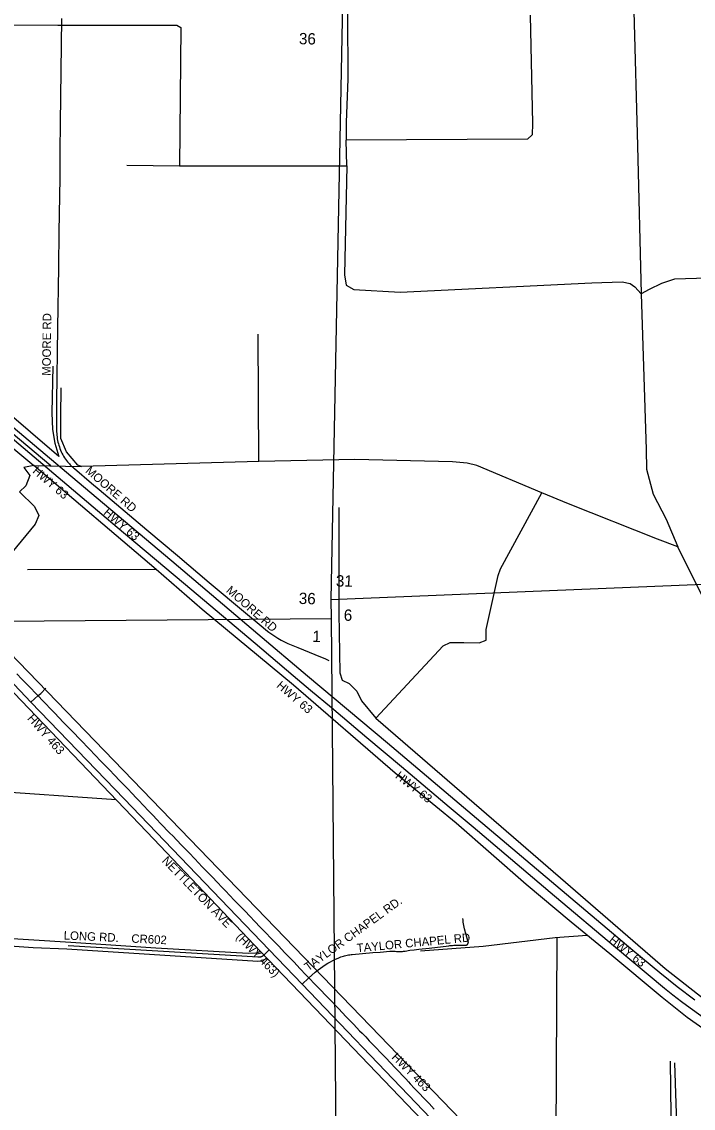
# Model space of a CAD drawing. Extents: x 1670563 to 1761545, y 515755 to 578944.
# Drawn here: x 1722466 to 1728380, y 529450 to 539024 of the extents above; entities that cross this region are included whole.
import ezdxf

# ---------------------------------------------------------------- set-up
doc = ezdxf.new("R2010")
doc.units = 0
for name, color, linetype in [('4_TwnRge', 7, 'Continuous'), ('62_text', 7, 'Continuous'), ('LIMITS', 7, 'Continuous'), ('RR Tracks', 7, 'Continuous'), ('SHP_LINE', 7, 'Continuous'), ('STREETCL', 7, 'Continuous'), ('STRNAMES', 7, 'Continuous')]:
    doc.layers.add(name, color=color, linetype=linetype)

# ---------------------------------------------------------------- blocks, each defined once
blk = doc.blocks.new('CITY_LIMITS02')
at = {"layer": 'LIMITS'}
for points in [[(1725619.7, 530087.6), (1722101.2, 533728.6)], [(1732427.2, 523026.3), (1725619.7, 530087.6)]]:
    blk.add_lwpolyline(points, dxfattribs=at)
blk = doc.blocks.new('RR TRACKS02')
at = {"layer": 'RR Tracks'}
for p, q in [((1722423.6, 533277.7), (1722467.5, 533231.8)), ((1722467.5, 533231.8), (1722513, 533184)), ((1722513, 533184), (1722547.6, 533148.3)), ((1722547.6, 533148.3), (1722582, 533113.4)), ((1722582, 533113.4), (1722613.5, 533080.6)), ((1722613.5, 533080.6), (1722649.2, 533043.7)), ((1722649.2, 533043.7), (1722675, 533016.9)), ((1722675, 533016.9), (1722718.3, 532970.3)), ((1722718.3, 532970.3), (1722753.7, 532934)), ((1722753.7, 532934), (1722834.5, 532849.7)), ((1722834.5, 532849.7), (1722911.6, 532770.9)), ((1722911.6, 532770.9), (1722983.7, 532696.2)), ((1722983.7, 532696.2), (1723062.6, 532613.5)), ((1723062.6, 532613.5), (1723162.9, 532509.7)), ((1723162.9, 532509.7), (1723232.6, 532437)), ((1723232.6, 532437), (1723288.2, 532379.4)), ((1723288.2, 532379.4), (1723324.8, 532341.4)), ((1723324.8, 532341.4), (1723360.5, 532303.6)), ((1723360.5, 532303.6), (1723398.7, 532265)), ((1723398.7, 532265), (1723437.6, 532223.5)), ((1723437.6, 532223.5), (1723472.8, 532186.6)), ((1723472.8, 532186.6), (1723489.4, 532169.6)), ((1723489.4, 532169.6), (1723543.5, 532113)), ((1723543.5, 532113), (1723577.4, 532077.1)), ((1723577.4, 532077.1), (1723620.8, 532032.2)), ((1723620.8, 532032.2), (1723656.4, 531994.8)), ((1723656.4, 531994.8), (1723688.9, 531960.9)), ((1723688.9, 531960.9), (1723771.2, 531875.3)), ((1723771.2, 531875.3), (1723796.2, 531849.6)), ((1723796.2, 531849.6), (1723869.8, 531772.5)), ((1723869.8, 531772.5), (1723938.8, 531701)), ((1723938.8, 531701), (1723990.6, 531647.3)), ((1723990.6, 531647.3), (1724055.8, 531578.6)), ((1724055.8, 531578.6), (1724141.8, 531488.9)), ((1724141.8, 531488.9), (1724188.9, 531440.8)), ((1724188.9, 531440.8), (1724227.3, 531399.1)), ((1724227.3, 531399.1), (1724262.5, 531362.7)), ((1724262.5, 531362.7), (1724296.2, 531328.4)), ((1724296.2, 531328.4), (1724340.3, 531281.9)), ((1724340.3, 531281.9), (1724373, 531248.3)), ((1724373, 531248.3), (1724435.2, 531183.3)), ((1724435.2, 531183.3), (1724470.4, 531147.1)), ((1724470.4, 531147.1), (1724521.5, 531093.8)), ((1724521.5, 531093.8), (1724563.1, 531049.2)), ((1724563.1, 531049.2), (1724615.7, 530994.9)), ((1724615.7, 530994.9), (1724660.7, 530948.6)), ((1724660.7, 530948.6), (1724725.5, 530880.4)), ((1724725.5, 530880.4), (1724784, 530819.7)), ((1724784, 530819.7), (1724799.8, 530802.9)), ((1724799.8, 530802.9), (1724863.6, 530736.6)), ((1724863.6, 530736.6), (1724916, 530681.9)), ((1724916, 530681.9), (1724971.6, 530624.6)), ((1724971.6, 530624.6), (1725000.9, 530593.8)), ((1725000.9, 530593.8), (1725044.2, 530547.8)), ((1725044.2, 530547.8), (1725093.3, 530496.7)), ((1725093.3, 530496.7), (1725147.4, 530440.2)), ((1725147.4, 530440.2), (1725178.5, 530407.8)), ((1725178.5, 530407.8), (1725254.7, 530328.9)), ((1725254.7, 530328.9), (1725322.6, 530256.9)), ((1725322.6, 530256.9), (1725362.7, 530216.1)), ((1725362.7, 530216.1), (1725389.5, 530187.4)), ((1725389.5, 530187.4), (1725441.1, 530134)), ((1725441.1, 530134), (1725463.1, 530111.5)), ((1725463.1, 530111.5), (1725495.3, 530078.6)), ((1725495.3, 530078.6), (1725526.8, 530044.9)), ((1725526.8, 530044.9), (1725582.8, 529986.6)), ((1725582.8, 529986.6), (1725629, 529938.7)), ((1725629, 529938.7), (1725664.4, 529902.4)), ((1725664.4, 529902.4), (1725722.1, 529840.9)), ((1725722.1, 529840.9), (1725745.9, 529816.1)), ((1725745.9, 529816.1), (1725789.8, 529770.4)), ((1725789.8, 529770.4), (1725817.8, 529740.3)), ((1725817.8, 529740.3), (1725846.9, 529709.9)), ((1725846.9, 529709.9), (1725873.1, 529683.9)), ((1725873.1, 529683.9), (1725887, 529666.9)), ((1725887, 529666.9), (1725925.2, 529625.6)), ((1725925.2, 529625.6), (1725967, 529582.1)), ((1725967, 529582.1), (1726007.5, 529538.9)), ((1726007.5, 529538.9), (1726053, 529492.3)), ((1726053, 529492.3), (1726099.2, 529443.9))]:
    blk.add_line(p, q, dxfattribs=at)

msp = doc.modelspace()

# ---------------------------------------------------------------- linework, layer by layer
at = {"layer": '4_TwnRge'}
for points in [[(1725733.2, 565332.9), (1725638.6, 560289.3), (1725635, 560117.2), (1725558.8, 555040.7), (1725527.3, 554856.6), (1725455.2, 549754.1), (1725449.7, 549552), (1725345.7, 544473.4), (1725340.1, 544283.3), (1725293.9, 539262.9), (1725286.5, 539038.8), (1725188.7, 533932.3), (1725191.1, 533766.2), (1725240.1, 528217.8), (1725238.3, 528125.8), (1725278.5, 522949.6), (1725316.5, 517714.2)], [(1725188.7, 533932.3), (1730680.7, 534158.4), (1730876.2, 534162.9), (1736025.1, 534356.1), (1736162.7, 534362.5), (1741325.8, 534475.7), (1741455.5, 534490), (1742759.9, 534542)], [(1714766.6, 533721.4), (1720083.7, 533721.1), (1720133.6, 533723.3), (1725191.1, 533766.2)]]:
    msp.add_lwpolyline(points, dxfattribs=at)
at = {"layer": 'SHP_LINE'}
for points in [[(1728216, 540114), (1727975, 539692), (1727913, 539577), (1727881, 539444), (1727863, 539347), (1727857, 539118), (1727887, 537929), (1727922, 536626)], [(1725350, 539238), (1725335, 539089), (1725338, 538521), (1725324, 538136), (1725323, 537980)], [(1726942, 539080), (1726963, 538126), (1726960, 538026), (1726919, 537988), (1725323, 537980)], [(1720203, 538964), (1721887, 538998), (1722783, 538992), (1723831, 538992), (1723868, 538974), (1723856, 537753)], [(1734506, 538056), (1734277, 537692), (1734054, 536910), (1730543, 536826), (1728214, 536756), (1728100, 536718), (1727992, 536665), (1727922, 536626)], [(1725330, 537753), (1725323, 537980)], [(1723390, 537761), (1723856, 537753)], [(1723856, 537753), (1725330, 537753)], [(1725330, 537753), (1725307, 536795), (1725322, 536703), (1725391, 536665), (1725797, 536642), (1727486, 536724), (1727754, 536731), (1727823, 536718), (1727864, 536688), (1727922, 536626)], [(1722723, 535111), (1721430, 536195), (1720472, 537018)], [(1727922, 536626), (1727964, 535255), (1727968, 535081), (1728026, 534861), (1728141, 534640), (1728243, 534397)], [(1720398, 536373), (1720869, 536376), (1721041, 536343), (1721145, 536292), (1721291, 536178), (1722213, 535409), (1722571, 535114)], [(1722791, 535192), (1721772, 536068), (1721420, 536361)], [(1724553, 535148), (1724548, 536272)], [(1722740, 535990), (1722730, 535577), (1722738, 535431), (1722758, 535311)], [(1724553, 535148), (1722993, 535105), (1722960, 535118), (1722860, 535235), (1722809, 535352), (1722809, 535549), (1722814, 535798)], [(1722758, 535311), (1722791, 535192)], [(1727047, 534873), (1726474, 535115), (1726387, 535135), (1726259, 535146), (1725399, 535168), (1724553, 535148)], [(1722571, 535114), (1722483, 535095), (1722538, 535027), (1722502, 534936), (1722447, 534881), (1722577, 534751), (1722616, 534673), (1722584, 534596), (1722184, 534116)], [(1723650, 534197), (1722571, 535114)], [(1722571, 535114), (1722993, 535105)], [(1725583, 532888), (1726178, 533526), (1726240, 533554), (1726359, 533554), (1726493, 533550), (1726555, 533574), (1726555, 533669), (1726660, 534145), (1726683, 534202), (1727047, 534873)], [(1728243, 534397), (1728065, 534466), (1727281, 534775), (1727047, 534873)], [(1725259, 534745), (1725259, 533816), (1725268, 533288), (1725287, 533221), (1725349, 533193), (1725416, 533126), (1725459, 533040), (1725583, 532888)], [(1729817, 529457), (1729717, 531076), (1729675, 531352), (1729632, 531519), (1729551, 531727), (1729403, 532037), (1728788, 533308), (1728243, 534397)], [(1723650, 534197), (1722515, 534193)], [(1729835, 529164), (1729147, 529673), (1728325, 530249), (1728107, 530427), (1727646, 530810), (1727305, 531089), (1726908, 531421), (1726291, 531963), (1725754, 532403), (1724858, 533178), (1724056, 533846), (1723650, 534197)], [(1721755, 533769), (1722138, 533378), (1723630, 531822), (1724568, 530832), (1725321, 530047), (1726931, 528365), (1727244, 528033), (1727283, 527958), (1727301, 527835), (1727362, 527254), (1727431, 526925), (1727535, 526724), (1727681, 526504), (1728027, 526073), (1728202, 525853), (1728254, 525718), (1728235, 525608)], [(1725583, 532888), (1726970, 531690), (1728131, 530681), (1728483, 530405), (1729031, 530019), (1729817, 529457)], [(1722112, 532253), (1723296, 532170)], [(1724568, 530833), (1724528, 530817), (1724459, 530815), (1723648, 530861), (1722899, 530910), (1722244, 530953), (1721121, 531015), (1720216, 531060), (1720145, 531066), (1720057, 531046)], [(1720128, 531062), (1720157, 531011), (1720203, 531009), (1720232, 531016), (1720345, 531011), (1721018, 530967), (1721831, 530920), (1722565, 530868), (1722864, 530854), (1724546, 530748), (1724591, 530750), (1724622, 530776)], [(1725978, 530837), (1726529, 530880), (1727163, 530954), (1727444, 530976)], [(1727177, 530955), (1727170, 529197)], [(1729877, 528451), (1728280, 528386), (1728198, 528426), (1728178, 529864)]]:
    msp.add_lwpolyline(points, dxfattribs=at)
at = {"layer": 'STREETCL'}
for points in [[(1722814.7, 539052.5), (1722810.5, 538589), (1722805.6, 538131.7), (1722802.2, 537880), (1722800.2, 537645.3), (1722793.2, 537173.7), (1722790.2, 536859.8), (1722782.1, 536326.4), (1722773.1, 535679.9), (1722773.1, 535409.8), (1722773.7, 535394.8), (1722774.9, 535379.8), (1722776.6, 535364.9), (1722778.7, 535350), (1722781.4, 535335.2), (1722784.5, 535320.6), (1722788.2, 535306), (1722792.3, 535291.5), (1722797, 535277.2), (1722802.1, 535263.1), (1722807.7, 535249.2), (1722813.7, 535235.4), (1722820.2, 535221.9), (1722827.2, 535208.6), (1722834.6, 535195.5), (1722842.4, 535182.7), (1722850.7, 535170.1), (1722859.4, 535157.9), (1722868.5, 535145.9), (1722876.5, 535136.5), (1722884.9, 535127.4), (1722893.5, 535118.6), (1722902.4, 535110), (1722911.6, 535101.8), (1722921.1, 535093.8), (1722930.8, 535086.2), (1723079.4, 534958.7), (1723147.6, 534901.5), (1723568.1, 534546.4), (1723836.7, 534319.9), (1724115.3, 534083.5), (1724435, 533816.1), (1724591.1, 533685.3), (1724616.1, 533664.9), (1724641.8, 533645.4), (1724668.1, 533626.8), (1724695, 533608.9), (1724722.5, 533592), (1724750.5, 533576), (1724779, 533560.8), (1724807.9, 533546.6), (1724837.3, 533533.3), (1724867.1, 533521), (1724897.3, 533509.6), (1725096.5, 533427.9), (1725134, 533412.1), (1725171.1, 533395.5)], [(1718950.4, 538352.1), (1719123.4, 538207), (1719173, 538165), (1719214.3, 538129.6), (1719589.5, 537811.7), (1720242.3, 537262), (1721005.8, 536619.3), (1721524.5, 536180.2), (1722198.3, 535611.1), (1722953.7, 534976), (1723788.9, 534274.5), (1724544.5, 533631.9), (1724982.8, 533261.7), (1725686.8, 532669.5), (1726432.6, 532038.6), (1727302.6, 531305.4), (1727848.2, 530843.4), (1728084.3, 530646.1), (1728237.3, 530523.1), (1728394.2, 530405.1)], [(1728653.2, 530115.7), (1728352.7, 530332.4), (1728275.7, 530388.1), (1728200.3, 530445.9), (1728126.6, 530505.9), (1727694.6, 530868), (1727158, 531319.4), (1726440.9, 531926.6), (1726228.5, 532103.9), (1725809, 532459.7), (1725505.4, 532713.2), (1725193.8, 532977.5), (1725010.1, 533132.4), (1724856.7, 533260.6), (1724520.2, 533546.7), (1723891, 534077.5), (1723306.1, 534568.7), (1722651.6, 535122.4), (1722033.9, 535643), (1721503.5, 536088.2), (1721372.6, 536199.1)], [(1722547.2, 533028.8), (1722452.2, 533127.5), (1721830.2, 533779.6)], [(1722547.2, 533028.8), (1722609.5, 533088.5), (1722633.4, 533106), (1722677.5, 533151.9)], [(1724643.7, 530846.7), (1723366.5, 532176.6), (1722547.2, 533028.8)], [(1724934.8, 530542.9), (1724991.8, 530597.5), (1725049.9, 530650.3), (1725075.9, 530670.5), (1725096.4, 530686), (1725117.5, 530700.8), (1725139, 530714.8), (1725161, 530728.2), (1725183.5, 530740.9), (1725206.3, 530752.8), (1725229.5, 530763.9), (1725253, 530774.3), (1725276.9, 530783.9), (1725287.6, 530787.9), (1725298.5, 530791.4), (1725309.4, 530794.6), (1725320.5, 530797.5), (1725331.6, 530799.9), (1725342.9, 530802), (1725354.2, 530803.7), (1725365.5, 530805.1), (1725376.9, 530806.1), (1725556.4, 530821.5), (1725622.7, 530827.2), (1725707.4, 530834), (1725719.3, 530834.6), (1725731.2, 530834.8), (1725743.2, 530834.6), (1725755.1, 530834), (1725767, 530833), (1725775.5, 530832.2), (1725784, 530831.8), (1725792.5, 530831.6), (1725801, 530831.6), (1725809.5, 530832), (1725818, 530832.6), (1725826.5, 530833.4), (1725834.9, 530834.6), (1725843.3, 530836), (1725882.6, 530842.5), (1725922, 530847.7), (1725961.6, 530851.4), (1726054, 530860), (1726225.7, 530882.2), (1726237, 530883.7), (1726248.4, 530884.9), (1726259.7, 530885.7), (1726271.1, 530886.2), (1726282.6, 530886.3), (1726294, 530886.1), (1726372.4, 530887.6), (1726373.3, 530887.6), (1726374.2, 530887.6), (1726375.1, 530887.7), (1726375.9, 530887.7), (1726376.8, 530887.8), (1726377.7, 530888), (1726378.6, 530888.1), (1726379.4, 530888.3), (1726380.3, 530888.6), (1726381.1, 530888.8), (1726382, 530889.1), (1726382.8, 530889.4), (1726383.6, 530889.8), (1726384.4, 530890.2), (1726385.2, 530890.6), (1726386, 530891), (1726386.8, 530891.4), (1726387.5, 530891.9), (1726388.2, 530892.4), (1726388.9, 530893), (1726389.6, 530893.5), (1726390.3, 530894.1), (1726390.9, 530894.7), (1726391.6, 530895.3), (1726392.2, 530896), (1726392.8, 530896.7), (1726393.3, 530897.3), (1726393.9, 530898), (1726394.4, 530898.8), (1726394.9, 530899.5), (1726395.3, 530900.3), (1726395.7, 530901), (1726396.1, 530901.8), (1726396.5, 530902.6), (1726396.9, 530903.5), (1726397.2, 530904.3), (1726397.5, 530905.1), (1726397.7, 530906), (1726398, 530906.8), (1726398.2, 530907.7), (1726398.4, 530908.6), (1726398.5, 530909.4), (1726398.6, 530910.3), (1726398.7, 530911.2), (1726398.7, 530912.1), (1726398.8, 530913), (1726398.7, 530913.9), (1726398.7, 530914.7), (1726398.6, 530915.6), (1726398.5, 530916.5), (1726398.4, 530917.4), (1726398.2, 530918.2), (1726398, 530919.1), (1726397.8, 530920), (1726397.5, 530920.8), (1726397.3, 530921.7), (1726396.9, 530922.5), (1726396.6, 530923.3), (1726396.2, 530924.1), (1726395.8, 530924.9), (1726395.4, 530925.7), (1726395, 530926.4), (1726366.3, 531030.7), (1726362.5, 531045.7), (1726359.2, 531060.8), (1726356.4, 531076), (1726354.2, 531091.3), (1726352.4, 531106.7), (1726351.2, 531122.1)], [(1722874.7, 530884.7), (1724404.3, 530793.6), (1724545.4, 530783.6), (1724547.9, 530783.5), (1724550.3, 530783.4), (1724552.8, 530783.3), (1724555.2, 530783.4), (1724557.7, 530783.5), (1724560.1, 530783.8), (1724562.5, 530784.1), (1724565, 530784.4), (1724567.4, 530784.9), (1724569.8, 530785.5), (1724572.1, 530786.1), (1724574.5, 530786.8), (1724576.8, 530787.6), (1724579.1, 530788.4), (1724581.4, 530789.4), (1724583.6, 530790.4), (1724585.8, 530791.5), (1724588, 530792.6), (1724590.1, 530793.9), (1724592.2, 530795.2), (1724594.2, 530796.5), (1724645, 530845.3)], [(1724934.8, 530542.9), (1724645, 530845.3)], [(1726985.6, 528402.7), (1725936.2, 529497.8), (1724934.8, 530542.9)], [(1728240.6, 529142.6), (1728230.1, 529491.3), (1728216.6, 529850.9)]]:
    msp.add_lwpolyline(points, dxfattribs=at)

# ---------------------------------------------------------------- block references
for name in ['CITY_LIMITS02', 'RR TRACKS02']:
    msp.add_blockref(name, (0, 0), dxfattribs=at)

# ---------------------------------------------------------------- texts
at = {"layer": '62_text'}
for s, rotation, p in [('36', 358.93282, (1724906.4, 538825.2)), ('31', 358.93279, (1725231.5, 534047.8)), ('36', 358.26384, (1724904.4, 533894.3)), ('6', 358.93282, (1725301.1, 533746.1)), ('1', 358.93285, (1725024.6, 533558.7))]:
    msp.add_text(s, height=100, rotation=rotation, dxfattribs=at).set_placement(p)
at = {"layer": 'STRNAMES'}
for s, rotation, p in [('MOORE RD', 89.35118, (1722719.9, 535904)), ('HWY 63', 319.38652, (1722554.7, 535054.4)), ('MOORE RD', 318.97562, (1723020.8, 535057.5)), ('HWY 63', 319.38652, (1723179.7, 534688.7)), ('MOORE RD', 318.84139, (1724260.2, 534003.9)), ('HWY 63', 319.38652, (1724703.5, 533164.9)), ('HWY 463', 311.26175, (1722510.5, 532882.1)), ('HWY 63', 321.65147, (1725750, 532366.8)), ('NETTLETON AVE    (HWY 463)', 314.17211, (1723695.1, 531626.1)), ('TAYLOR CHAPEL RD.', 36.00899, (1724988.9, 530655.4)), ('LONG RD.    CR602', 357.31703, (1722834, 530937.9)), ('TAYLOR CHAPEL RD', 5.46914, (1725419.3, 530824)), ('HWY 63', 321.65147, (1727630.8, 530920.8)), ('HWY 463', 315.06198, (1725717.7, 529893.7))]:
    msp.add_text(s, height=75, rotation=rotation, dxfattribs=at).set_placement(p)

doc.saveas('drawing.dxf')
